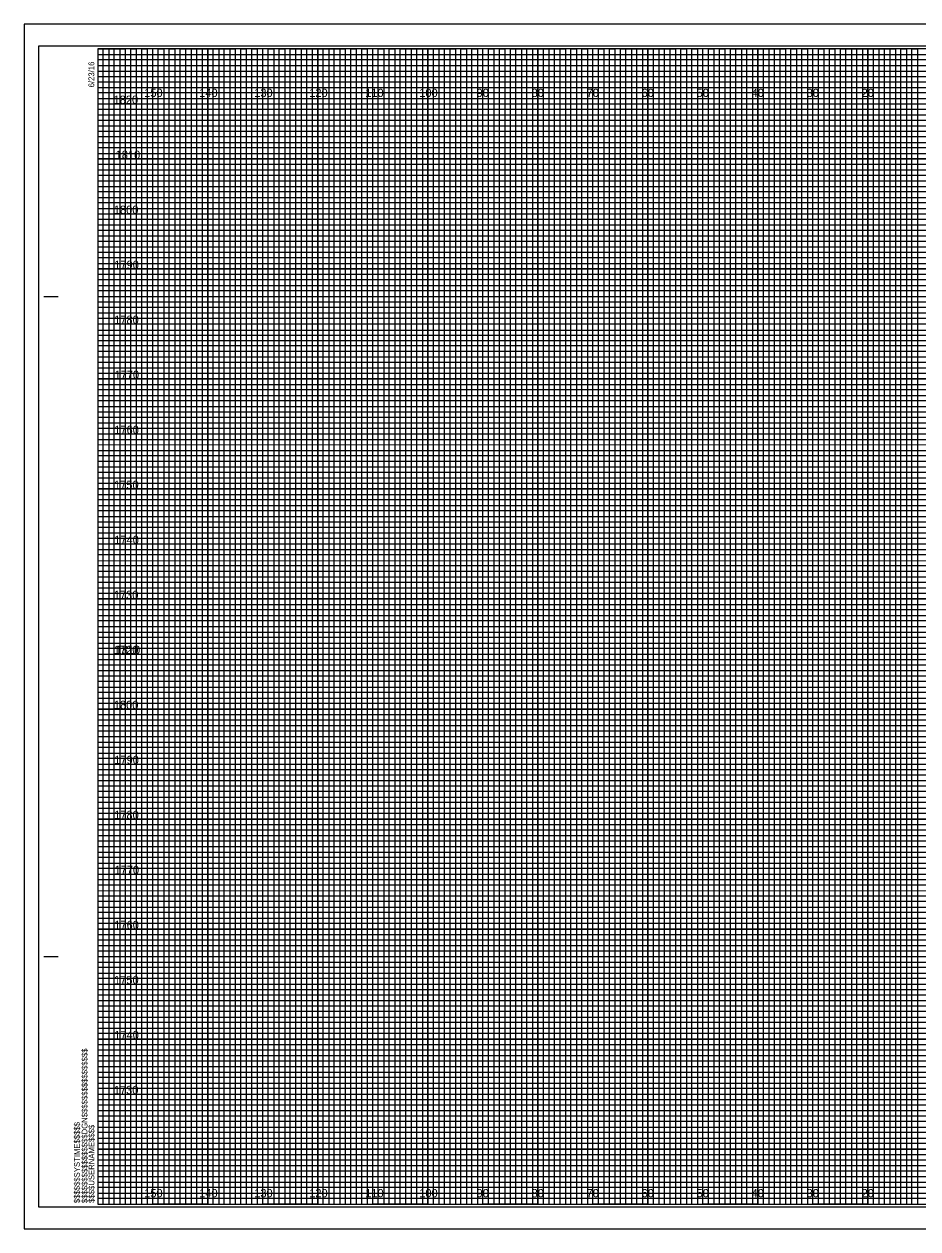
# Model space of a CAD drawing. Extents: x -15 to 323, y -5 to 6170.
# Drawn here: x -13.4 to 149.1, y 4175.5 to 4394.5 of the extents above; entities that cross this region are included whole.
import ezdxf

# ---------------------------------------------------------------- set-up
doc = ezdxf.new("R2010")
doc.units = 0
for name, color, linetype in [('Prop XS DDE', 7, 'Continuous'), ('Prop XS DDE Slope Text', 7, 'Continuous'), ('Prop XS DDE Text', 7, 'Continuous'), ('Prop XS Earthwork Shape', 7, 'Continuous'), ('Prop XS Noise Wall', 7, 'Continuous'), ('Prop XS Retaining Wall', 7, 'Continuous'), ('Prop XS Station Labels', 7, 'Continuous'), ('Scratch_Level_3', 7, 'Continuous'), ('Scratch_Level_7', 7, 'Continuous'), ('Scratch_Level_8', 7, 'Continuous'), ('Sheet Cross Section Grid Minor 1 CELL', 7, 'Continuous')]:
    doc.layers.add(name, color=color, linetype=linetype)

msp = doc.modelspace()

# ---------------------------------------------------------------- linework, layer by layer
at = {"layer": 'Prop XS DDE'}
msp.add_lwpolyline([(-13.4, 4175.5), (323.3, 4175.5), (323.3, 4394.5), (-13.4, 4394.5)], close=True, dxfattribs=at)
at = {"layer": 'Prop XS DDE Slope Text'}
msp.add_lwpolyline([(-10.8, 4179.5), (322.4, 4179.5), (322.4, 4390.5), (-10.8, 4390.5)], close=True, dxfattribs=at)
at = {"layer": 'Prop XS DDE Text'}
for p, q in [((10, 4180), (10, 4390)), ((20, 4180), (20, 4390)), ((30, 4180), (30, 4390)), ((40, 4180), (40, 4390)), ((50, 4180), (50, 4390)), ((60, 4180), (60, 4390)), ((70, 4180), (70, 4390)), ((80, 4180), (80, 4390)), ((90, 4180), (90, 4390)), ((100, 4180), (100, 4390)), ((110, 4180), (110, 4390)), ((120, 4180), (120, 4390)), ((130, 4180), (130, 4390)), ((140, 4180), (140, 4390)), ((0, 4380), (320, 4380)), ((0, 4370), (320, 4370)), ((0, 4360), (320, 4360)), ((0, 4350), (320, 4350)), ((0, 4340), (320, 4340)), ((0, 4330), (320, 4330)), ((0, 4320), (320, 4320)), ((0, 4310), (320, 4310)), ((0, 4300), (320, 4300)), ((0, 4290), (320, 4290)), ((0, 4280), (320, 4280)), ((0, 4270), (320, 4270)), ((0, 4260), (320, 4260)), ((0, 4250), (320, 4250)), ((0, 4240), (320, 4240)), ((0, 4230), (320, 4230)), ((0, 4220), (320, 4220)), ((0, 4210), (320, 4210)), ((0, 4200), (320, 4200)), ((0, 4190), (320, 4190))]:
    msp.add_line(p, q, dxfattribs=at)
at = {"layer": 'Prop XS Earthwork Shape'}
for p, q in [((10, 4390), (0, 4390)), ((10, 4180), (10, 4390)), ((30, 4390), (20, 4390)), ((20, 4390), (20, 4180)), ((30, 4180), (30, 4390)), ((50, 4390), (40, 4390)), ((40, 4390), (40, 4180)), ((50, 4180), (50, 4390)), ((70, 4390), (60, 4390)), ((60, 4390), (60, 4180)), ((70, 4180), (70, 4390)), ((90, 4390), (80, 4390)), ((80, 4390), (80, 4180)), ((90, 4180), (90, 4390)), ((110, 4390), (100, 4390)), ((100, 4390), (100, 4180)), ((110, 4180), (110, 4390)), ((130, 4390), (120, 4390)), ((120, 4390), (120, 4180)), ((130, 4180), (130, 4390)), ((150, 4390), (140, 4390)), ((140, 4390), (140, 4180)), ((20, 4180), (10, 4180)), ((40, 4180), (30, 4180)), ((60, 4180), (50, 4180)), ((80, 4180), (70, 4180)), ((100, 4180), (90, 4180)), ((120, 4180), (110, 4180)), ((140, 4180), (130, 4180))]:
    msp.add_line(p, q, dxfattribs=at)
for points in [[(0, 4380), (320, 4380), (320, 4370), (0, 4370)], [(0, 4360), (320, 4360), (320, 4350), (0, 4350)], [(0, 4340), (320, 4340), (320, 4330), (0, 4330)], [(0, 4320), (320, 4320), (320, 4310), (0, 4310)], [(0, 4300), (320, 4300), (320, 4290), (0, 4290)], [(0, 4280), (320, 4280), (320, 4270), (0, 4270)], [(0, 4260), (320, 4260), (320, 4250), (0, 4250)], [(0, 4240), (320, 4240), (320, 4230), (0, 4230)], [(0, 4220), (320, 4220), (320, 4210), (0, 4210)], [(0, 4200), (320, 4200), (320, 4190), (0, 4190)]]:
    msp.add_lwpolyline(points, dxfattribs=at)
at = {"layer": 'Prop XS Noise Wall'}
for p, q in [((-9.8, 4345), (-7.3, 4345)), ((-9.7, 4345), (-7.2, 4345)), ((-9.8, 4225), (-7.3, 4225)), ((-9.7, 4225), (-7.2, 4225)), ((0, 4180), (0, 4180)), ((0, 4180), (0, 4180)), ((0, 4180), (0, 4180)), ((0, 4180), (0, 4180)), ((0, 4180), (0, 4180)), ((0, 4180), (0, 4180)), ((0, 4180), (0, 4180))]:
    msp.add_line(p, q, dxfattribs=at)
msp.add_lwpolyline([(320, 4390), (0, 4390), (0, 4180), (320, 4180)], close=True, dxfattribs=at)
at = {"layer": 'Prop XS Retaining Wall'}
for points in [[(0, 4180), (1, 4180), (1, 4390), (2, 4390), (2, 4180)], [(2, 4180), (3, 4180), (3, 4390), (4, 4390), (4, 4180)], [(5, 4180), (6, 4180), (6, 4390), (7, 4390), (7, 4180)], [(7, 4180), (8, 4180), (8, 4390), (9, 4390), (9, 4180)], [(10, 4180), (11, 4180), (11, 4390), (12, 4390), (12, 4180)], [(12, 4180), (13, 4180), (13, 4390), (14, 4390), (14, 4180)], [(15, 4180), (16, 4180), (16, 4390), (17, 4390), (17, 4180)], [(17, 4180), (18, 4180), (18, 4390), (19, 4390), (19, 4180)], [(20, 4180), (21, 4180), (21, 4390), (22, 4390), (22, 4180)], [(22, 4180), (23, 4180), (23, 4390), (24, 4390), (24, 4180)], [(25, 4180), (26, 4180), (26, 4390), (27, 4390), (27, 4180)], [(27, 4180), (28, 4180), (28, 4390), (29, 4390), (29, 4180)], [(30, 4180), (31, 4180), (31, 4390), (32, 4390), (32, 4180)], [(32, 4180), (33, 4180), (33, 4390), (34, 4390), (34, 4180)], [(35, 4180), (36, 4180), (36, 4390), (37, 4390), (37, 4180)], [(37, 4180), (38, 4180), (38, 4390), (39, 4390), (39, 4180)], [(40, 4180), (41, 4180), (41, 4390), (42, 4390), (42, 4180)], [(42, 4180), (43, 4180), (43, 4390), (44, 4390), (44, 4180)], [(45, 4180), (46, 4180), (46, 4390), (47, 4390), (47, 4180)], [(47, 4180), (48, 4180), (48, 4390), (49, 4390), (49, 4180)], [(50, 4180), (51, 4180), (51, 4390), (52, 4390), (52, 4180)], [(52, 4180), (53, 4180), (53, 4390), (54, 4390), (54, 4180)], [(55, 4180), (56, 4180), (56, 4390), (57, 4390), (57, 4180)], [(57, 4180), (58, 4180), (58, 4390), (59, 4390), (59, 4180)], [(60, 4180), (61, 4180), (61, 4390), (62, 4390), (62, 4180)], [(62, 4180), (63, 4180), (63, 4390), (64, 4390), (64, 4180)], [(65, 4180), (66, 4180), (66, 4390), (67, 4390), (67, 4180)], [(67, 4180), (68, 4180), (68, 4390), (69, 4390), (69, 4180)], [(70, 4180), (71, 4180), (71, 4390), (72, 4390), (72, 4180)], [(72, 4180), (73, 4180), (73, 4390), (74, 4390), (74, 4180)], [(75, 4180), (76, 4180), (76, 4390), (77, 4390), (77, 4180)], [(77, 4180), (78, 4180), (78, 4390), (79, 4390), (79, 4180)], [(80, 4180), (81, 4180), (81, 4390), (82, 4390), (82, 4180)], [(82, 4180), (83, 4180), (83, 4390), (84, 4390), (84, 4180)], [(85, 4180), (86, 4180), (86, 4390), (87, 4390), (87, 4180)], [(87, 4180), (88, 4180), (88, 4390), (89, 4390), (89, 4180)], [(90, 4180), (91, 4180), (91, 4390), (92, 4390), (92, 4180)], [(92, 4180), (93, 4180), (93, 4390), (94, 4390), (94, 4180)], [(95, 4180), (96, 4180), (96, 4390), (97, 4390), (97, 4180)], [(97, 4180), (98, 4180), (98, 4390), (99, 4390), (99, 4180)], [(100, 4180), (101, 4180), (101, 4390), (102, 4390), (102, 4180)], [(102, 4180), (103, 4180), (103, 4390), (104, 4390), (104, 4180)], [(105, 4180), (106, 4180), (106, 4390), (107, 4390), (107, 4180)], [(107, 4180), (108, 4180), (108, 4390), (109, 4390), (109, 4180)], [(110, 4180), (111, 4180), (111, 4390), (112, 4390), (112, 4180)], [(112, 4180), (113, 4180), (113, 4390), (114, 4390), (114, 4180)], [(115, 4180), (116, 4180), (116, 4390), (117, 4390), (117, 4180)], [(117, 4180), (118, 4180), (118, 4390), (119, 4390), (119, 4180)], [(120, 4180), (121, 4180), (121, 4390), (122, 4390), (122, 4180)], [(122, 4180), (123, 4180), (123, 4390), (124, 4390), (124, 4180)], [(125, 4180), (126, 4180), (126, 4390), (127, 4390), (127, 4180)], [(127, 4180), (128, 4180), (128, 4390), (129, 4390), (129, 4180)], [(130, 4180), (131, 4180), (131, 4390), (132, 4390), (132, 4180)], [(132, 4180), (133, 4180), (133, 4390), (134, 4390), (134, 4180)], [(135, 4180), (136, 4180), (136, 4390), (137, 4390), (137, 4180)], [(137, 4180), (138, 4180), (138, 4390), (139, 4390), (139, 4180)], [(140, 4180), (141, 4180), (141, 4390), (142, 4390), (142, 4180)], [(142, 4180), (143, 4180), (143, 4390), (144, 4390), (144, 4180)], [(145, 4180), (146, 4180), (146, 4390), (147, 4390), (147, 4180)], [(147, 4180), (148, 4180), (148, 4390), (149, 4390), (149, 4180)]]:
    msp.add_lwpolyline(points, dxfattribs=at)
at = {"layer": 'Prop XS Station Labels'}
for points in [[(0, 4390), (5, 4390), (5, 4180), (15, 4180), (15, 4390), (25, 4390), (25, 4180), (35, 4180), (35, 4390), (45, 4390), (45, 4180), (55, 4180), (55, 4390), (65, 4390), (65, 4180), (75, 4180), (75, 4390), (85, 4390), (85, 4180), (95, 4180), (95, 4390), (105, 4390), (105, 4180), (115, 4180), (115, 4390), (125, 4390), (125, 4180), (135, 4180), (135, 4390), (145, 4390), (145, 4180), (155, 4180)], [(0, 4385), (275, 4385)], [(0, 4365), (320, 4365), (320, 4375), (0, 4375)], [(0, 4345), (320, 4345), (320, 4355), (0, 4355)], [(0, 4325), (320, 4325), (320, 4335), (0, 4335)], [(0, 4305), (320, 4305), (320, 4315), (0, 4315)], [(0, 4285), (320, 4285), (320, 4295), (0, 4295)], [(0, 4265), (320, 4265), (320, 4275), (0, 4275)], [(0, 4245), (320, 4245), (320, 4255), (0, 4255)], [(0, 4225), (320, 4225), (320, 4235), (0, 4235)], [(0, 4205), (320, 4205), (320, 4215), (0, 4215)], [(0, 4185), (320, 4185), (320, 4195), (0, 4195)]]:
    msp.add_lwpolyline(points, dxfattribs=at)
at = {"layer": 'Scratch_Level_7'}
for p, q in [((323.3, 4394.5), (-13.4, 4394.5)), ((-13.4, 4394.5), (-13.4, 4175.5)), ((-13.4, 4175.5), (323.3, 4175.5))]:
    msp.add_line(p, q, dxfattribs=at)
at = {"layer": 'Sheet Cross Section Grid Minor 1 CELL'}
for p, q in [((0, 4389), (260, 4389)), ((260, 4387.98), (0, 4387.98)), ((0, 4387.98), (0, 4387)), ((0, 4387), (260, 4387)), ((260, 4385.89), (0, 4385.89)), ((0, 4385.89), (0, 4384)), ((0, 4384), (320, 4384))]:
    msp.add_line(p, q, dxfattribs=at)
for points in [[(0, 4383), (270, 4383), (320, 4383), (320, 4382), (0, 4382)], [(0, 4381), (320, 4381), (320, 4379), (0, 4379)], [(0, 4378), (320, 4378), (320, 4377), (0, 4376.98)], [(0, 4376), (320, 4376), (320, 4374), (0, 4374)], [(0, 4373), (320, 4373), (320, 4372), (0, 4372)], [(0, 4371), (320, 4371), (320, 4369), (0, 4369)], [(0, 4368), (320, 4368), (320, 4367), (0, 4367)], [(0, 4366), (320, 4366), (320, 4364), (0, 4364)], [(0, 4363), (320, 4363), (320, 4362), (0, 4362)], [(0, 4361), (320, 4361), (320, 4359), (0, 4359)], [(0, 4358), (320, 4358), (320, 4357), (0, 4357)], [(0, 4356), (320, 4356), (320, 4353.95), (320, 4353), (320, 4352), (0, 4352)], [(0, 4354), (320, 4354), (320, 4353), (0, 4353)], [(0, 4351), (320, 4351), (320, 4349), (0, 4349.03)], [(0, 4349.03), (320, 4349), (320, 4348), (0, 4348)], [(0, 4347), (320, 4347), (320, 4346), (0, 4346)], [(0, 4344), (320, 4344), (320, 4343), (0, 4343)], [(0, 4342), (320, 4342), (320, 4341), (0, 4341)], [(-0.07, 4338.89), (320, 4338.89), (320, 4337.88), (-0.07, 4337.88)], [(0, 4337), (320, 4337), (320, 4336), (0, 4336)], [(0, 4334), (320, 4334), (320, 4333), (0, 4333)], [(0, 4332), (320, 4332), (320, 4331), (0, 4331)], [(0, 4329), (320, 4329), (320, 4328), (0, 4328)], [(0, 4327), (320, 4327), (320, 4326), (0, 4326)], [(0, 4324), (320, 4324), (320, 4323), (0, 4323)], [(0, 4322), (320, 4322), (320, 4321), (0, 4321)], [(0, 4319), (320, 4319), (319.99, 4317.98), (0, 4318)], [(0, 4317), (320, 4317), (320, 4316), (0, 4316)], [(0, 4314), (320, 4314), (320, 4313), (0, 4313)], [(0, 4312), (320, 4312), (320, 4311), (0, 4311)], [(0, 4309), (320, 4309), (320, 4308), (0, 4308)], [(0, 4307), (320, 4307), (320, 4306), (0, 4306)], [(0, 4304), (320, 4304), (320, 4303), (0, 4303)], [(0, 4302), (320, 4302), (320, 4301), (0, 4301)], [(0, 4299), (320, 4299), (320, 4298), (0, 4298)], [(0, 4296.99), (320.07, 4296.91), (320, 4296), (0, 4296)], [(0, 4294), (320, 4294), (320, 4293), (0, 4293)], [(0, 4292), (320, 4292), (320, 4291), (0, 4291)], [(0, 4289), (320, 4289), (320, 4288), (0, 4288)], [(0, 4287), (320, 4287), (320, 4286), (0, 4286)], [(0, 4284), (320, 4284), (320, 4283), (0, 4283)], [(0, 4282), (320, 4282), (320, 4281), (0, 4281)], [(0, 4279), (320, 4279), (320, 4278), (0, 4278)], [(0, 4277), (320, 4277), (320, 4276), (0, 4276)], [(0, 4274), (320, 4274), (320, 4273), (0, 4273)], [(0, 4272), (320, 4272), (320, 4271), (0, 4271)], [(0, 4269), (320, 4269), (320, 4268), (0, 4268)], [(0, 4267), (320, 4267), (320, 4266), (0, 4266)], [(0, 4264), (320, 4264), (320, 4263), (0, 4263)], [(0, 4262), (320, 4262), (320, 4261), (0, 4261)], [(0, 4259), (320, 4259), (319.99, 4257.98), (0, 4258)], [(0, 4257), (320, 4257), (320, 4256), (0, 4256)], [(0, 4254), (320, 4254), (320, 4253), (0, 4253)], [(0, 4252), (320, 4252), (320, 4251), (0, 4251)], [(0, 4249), (320, 4249), (320, 4248), (0, 4248)], [(0, 4247), (320, 4247), (320, 4246), (0, 4246)], [(0, 4244), (320, 4244), (320, 4243), (0, 4243)], [(0, 4242), (320, 4242), (320, 4241), (0, 4241)], [(0, 4239), (320, 4239), (320, 4238), (0, 4238)], [(0, 4236.99), (320.07, 4236.91), (320, 4236), (0, 4236)], [(0, 4234), (320, 4234), (320, 4233), (0, 4233)], [(0, 4232), (320, 4232), (320, 4231), (0, 4231)], [(0, 4229), (320, 4229), (320, 4228), (0, 4228)], [(0, 4227), (320, 4227), (320, 4226), (0, 4226)], [(0, 4224), (320, 4224), (320, 4223), (0, 4223)], [(0, 4222), (320, 4222), (320, 4221), (0, 4221)], [(0, 4219), (320, 4219), (320, 4218), (0, 4218)], [(0, 4217), (320, 4217), (320, 4216), (0, 4216)], [(0, 4214), (320, 4214), (320, 4213), (0, 4213)], [(0, 4212), (320, 4212), (320, 4211), (0, 4211)], [(0, 4209), (320, 4209), (320, 4208), (0, 4208)], [(0, 4207), (320, 4207), (320, 4206), (0, 4206)], [(0, 4204), (320, 4204), (320, 4203), (0, 4203)], [(0, 4202), (320, 4202), (320, 4201), (0, 4201)], [(0, 4199), (320, 4199), (320, 4198), (0, 4198)], [(0, 4197), (320, 4197), (320, 4196), (0, 4196)], [(0, 4194), (320, 4194), (320, 4193), (0, 4193)], [(0, 4192), (320, 4192), (320, 4191), (0, 4191)], [(0, 4189), (320, 4189), (320, 4188), (0, 4188)], [(0, 4187), (320, 4187), (320, 4186), (0, 4186)], [(0, 4184), (320, 4184), (320, 4183), (0, 4183)], [(0, 4182), (320, 4182), (320, 4181), (0, 4181)]]:
    msp.add_lwpolyline(points, dxfattribs=at)

# ---------------------------------------------------------------- texts
at = {"layer": 'Prop XS Noise Wall'}
for s, p in [('6/23/16', (-0.65, 4383)), ('$$$$$$$$$$$$$$$$DGN$$$$$$$$$$$$$$$$', (-1.88, 4180.18)), ('$$$$$$SYSTIME$$$$$', (-3.26, 4180.18)), ('$$$$USERNAME$$$$', (-0.62, 4180.23))]:
    msp.add_text(s, height=1.05, rotation=90, dxfattribs=at).set_placement(p)
at = {"layer": 'Scratch_Level_3'}
for s, p in [('1820', (2.87, 4380)), ('1810', (3.25, 4370)), ('1800', (2.92, 4360)), ('1790', (3, 4350)), ('1780', (2.98, 4340)), ('1770', (3.04, 4330)), ('1760', (3, 4320)), ('1750', (2.96, 4310)), ('1740', (3, 4300)), ('1730', (2.92, 4290)), ('1720', (2.93, 4280)), ('1810', (3.25, 4280)), ('1800', (2.92, 4270)), ('1790', (3, 4260)), ('1780', (2.98, 4250)), ('1770', (3.04, 4240)), ('1760', (3, 4230)), ('1750', (2.96, 4220)), ('1740', (3, 4210)), ('1730', (2.92, 4200))]:
    msp.add_text(s, height=1.5, dxfattribs=at).set_placement(p)
at = {"layer": 'Scratch_Level_8'}
for s, p in [('150', (8.44, 4381.25)), ('140', (18.44, 4381.25)), ('130', (28.44, 4381.25)), ('120', (38.44, 4381.25)), ('110', (48.62, 4381.25)), ('100', (58.44, 4381.25)), ('90', (68.86, 4381.25)), ('80', (78.86, 4381.25)), ('70', (88.86, 4381.25)), ('60', (98.86, 4381.25)), ('50', (108.86, 4381.25)), ('40', (118.86, 4381.25)), ('30', (128.86, 4381.25)), ('20', (138.86, 4381.25)), ('150', (8.44, 4181.25)), ('140', (18.44, 4181.25)), ('130', (28.44, 4181.25)), ('120', (38.44, 4181.25)), ('110', (48.62, 4181.25)), ('100', (58.44, 4181.25)), ('90', (68.86, 4181.25)), ('80', (78.86, 4181.25)), ('70', (88.86, 4181.25)), ('60', (98.86, 4181.25)), ('50', (108.86, 4181.25)), ('40', (118.86, 4181.25)), ('30', (128.86, 4181.25)), ('20', (138.86, 4181.25))]:
    msp.add_text(s, height=1.5, dxfattribs=at).set_placement(p)

doc.saveas('drawing.dxf')
